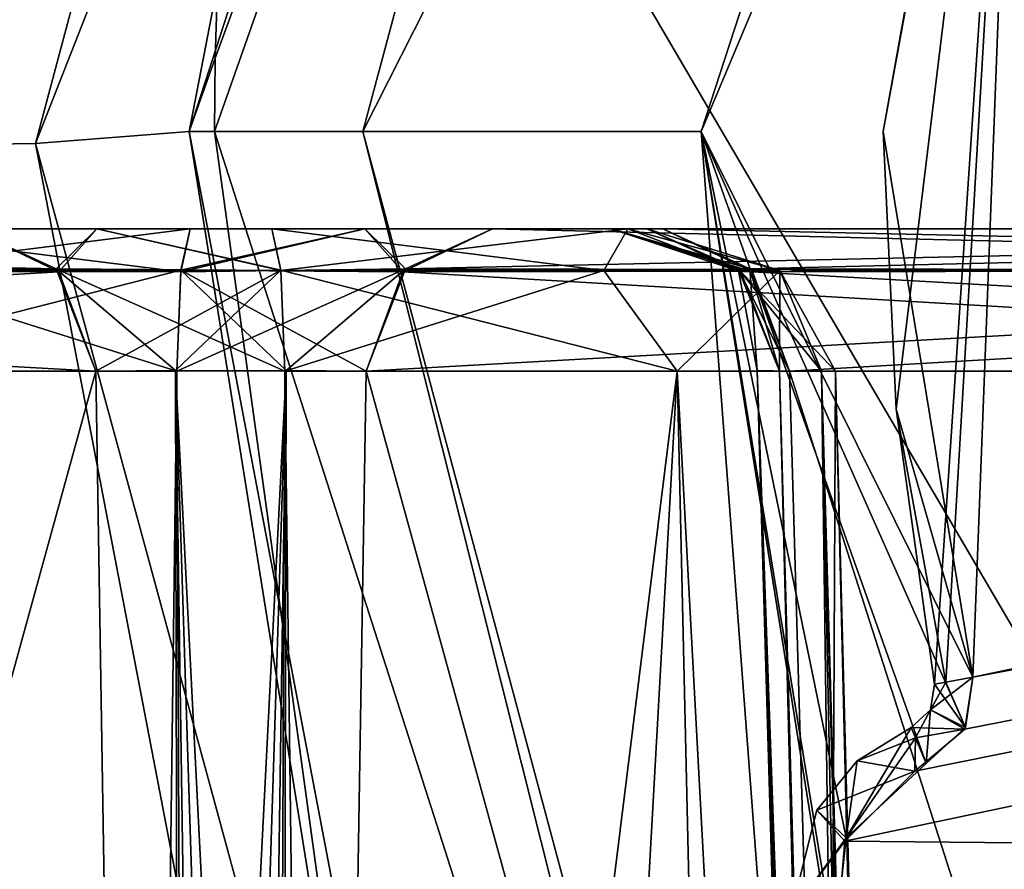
# Model space of a CAD drawing. Header units: inches. Extents: x -10 to 10, y -2.3 to 4.3.
# Tile 468 of 656: x -3.543 to -3.341, y 0.718 to 0.893. Entities that reach past the tile are written whole.
import ezdxf

# ---------------------------------------------------------------- set-up
doc = ezdxf.new("R2010")
doc.units = ezdxf.units.IN
doc.header["$LTSCALE"] = 65.185185
doc.header["$MEASUREMENT"] = 0
for name, color, linetype in [('4454', 7, 'CONTINUOUS'), ('6358', 7, 'CONTINUOUS'), ('6456', 7, 'CONTINUOUS'), ('6457', 7, 'CONTINUOUS'), ('6458', 7, 'CONTINUOUS'), ('6459', 7, 'CONTINUOUS'), ('6460', 7, 'CONTINUOUS'), ('6461', 7, 'CONTINUOUS'), ('6462', 7, 'CONTINUOUS'), ('6469', 7, 'CONTINUOUS'), ('6470', 7, 'CONTINUOUS'), ('6471', 7, 'CONTINUOUS'), ('6501', 7, 'CONTINUOUS'), ('6502', 7, 'CONTINUOUS'), ('6503', 7, 'CONTINUOUS'), ('6504', 7, 'CONTINUOUS'), ('6505', 7, 'CONTINUOUS'), ('6506', 7, 'CONTINUOUS'), ('6535', 7, 'CONTINUOUS'), ('8935', 7, 'CONTINUOUS'), ('8936', 7, 'CONTINUOUS'), ('8937', 7, 'CONTINUOUS'), ('8938', 7, 'CONTINUOUS'), ('8939', 7, 'CONTINUOUS'), ('8940', 7, 'CONTINUOUS'), ('8941', 7, 'CONTINUOUS'), ('8942', 7, 'CONTINUOUS'), ('8943', 7, 'CONTINUOUS'), ('8944', 7, 'CONTINUOUS'), ('8970', 7, 'CONTINUOUS'), ('8975', 7, 'CONTINUOUS'), ('8976', 7, 'CONTINUOUS'), ('8977', 7, 'CONTINUOUS'), ('8978', 7, 'CONTINUOUS'), ('8979', 7, 'CONTINUOUS'), ('8980', 7, 'CONTINUOUS'), ('8985', 7, 'CONTINUOUS'), ('8986', 7, 'CONTINUOUS'), ('8987', 7, 'CONTINUOUS'), ('8988', 7, 'CONTINUOUS'), ('8989', 7, 'CONTINUOUS'), ('8990', 7, 'CONTINUOUS'), ('9000', 7, 'CONTINUOUS'), ('9001', 7, 'CONTINUOUS'), ('9022', 7, 'CONTINUOUS'), ('9023', 7, 'CONTINUOUS'), ('9024', 7, 'CONTINUOUS'), ('9025', 7, 'CONTINUOUS'), ('9026', 7, 'CONTINUOUS'), ('9027', 7, 'CONTINUOUS'), ('9028', 7, 'CONTINUOUS'), ('9029', 7, 'CONTINUOUS')]:
    doc.layers.add(name, color=color, linetype=linetype)

msp = doc.modelspace()

# ---------------------------------------------------------------- linework, layer by layer
at = {"layer": '4454', "linetype": 'CONTINUOUS'}
for points in [[(-2.57501, 2.57785, 5.501), (-2.67768, -0.36166, 5.39835), (-4.39938, 2.57785, 5.501), (-2.57501, 2.57785, 5.501)], [(-4.39938, 2.57785, 5.501), (-2.67768, -0.36166, 5.39835), (-3.40719, 0.17231, 5.417), (-4.39938, 2.57785, 5.501)], [(-3.61543, 0.25651, 5.41994), (-4.39938, 2.57785, 5.501), (-3.40719, 0.17231, 5.417), (-3.61543, 0.25651, 5.41994)]]:
    msp.add_3dface(points, dxfattribs=at)
at = {"layer": '6358', "linetype": 'CONTINUOUS'}
for points in [[(-4.39938, 2.57785, 9.549), (-4.50204, -0.36218, 9.65166), (-3.446, 1.37006, 9.59117), (-4.39938, 2.57785, 9.549)], [(-3.446, 1.37006, 9.59117), (-4.50204, -0.36218, 9.65166), (-3.60838, 0.86651, 9.60876), (-3.446, 1.37006, 9.59117)], [(-3.60838, 0.86651, 9.60876), (-3.66057, 0.2786, 9.62929), (-3.44313, 0.36114, 9.62641), (-3.60838, 0.86651, 9.60876)]]:
    msp.add_3dface(points, dxfattribs=at)
at = {"layer": '6456', "linetype": 'CONTINUOUS'}
for points in [[(-3.43302, 0.47354, 9.65058), (-3.50855, 0.87, 9.70521), (-3.54013, 0.86754, 9.63575), (-3.43302, 0.47354, 9.65058)], [(-3.50855, 0.87, 9.70521), (-3.43302, 0.47354, 9.65058), (-3.47096, 0.63522, 9.71448), (-3.50855, 0.87, 9.70521)], [(-3.60838, 0.86651, 9.60876), (-3.44313, 0.36114, 9.62641), (-3.54013, 0.86754, 9.63575), (-3.60838, 0.86651, 9.60876)], [(-3.54013, 0.86754, 9.63575), (-3.44313, 0.36114, 9.62641), (-3.43302, 0.47354, 9.65058), (-3.54013, 0.86754, 9.63575)]]:
    msp.add_3dface(points, dxfattribs=at)
at = {"layer": '6457', "linetype": 'CONTINUOUS'}
for points in [[(-3.446, 1.37006, 9.59117), (-3.60838, 0.86651, 9.60876), (-3.43476, 1.26294, 9.62184), (-3.446, 1.37006, 9.59117)], [(-3.54013, 0.86754, 9.63575), (-3.50855, 0.87, 9.70521), (-3.36397, 1.31651, 9.68756), (-3.54013, 0.86754, 9.63575)], [(-3.43476, 1.26294, 9.62184), (-3.54013, 0.86754, 9.63575), (-3.36397, 1.31651, 9.68756), (-3.43476, 1.26294, 9.62184)], [(-3.60838, 0.86651, 9.60876), (-3.54013, 0.86754, 9.63575), (-3.43476, 1.26294, 9.62184), (-3.60838, 0.86651, 9.60876)]]:
    msp.add_3dface(points, dxfattribs=at)
at = {"layer": '6458', "linetype": 'CONTINUOUS'}
for points in [[(-3.36397, 1.31651, 9.68756), (-3.50855, 0.87, 9.70521), (-3.50277, 0.90019, 9.85349), (-3.36397, 1.31651, 9.68756)], [(-3.50277, 0.90019, 9.85349), (-3.50855, 0.87, 9.70521), (-3.50322, 0.8851, 9.85349), (-3.50277, 0.90019, 9.85349)], [(-3.50322, 0.8851, 9.85349), (-3.50855, 0.87, 9.70521), (-3.50337, 0.87, 9.85349), (-3.50322, 0.8851, 9.85349)]]:
    msp.add_3dface(points, dxfattribs=at)
at = {"layer": '6459', "linetype": 'CONTINUOUS'}
for points in [[(-3.4729, 0.87, 9.92193), (-3.40343, 0.87, 9.95), (-3.27821, 1.25454, 9.95), (-3.4729, 0.87, 9.92193)], [(-3.37605, 1.23145, 9.92193), (-3.4729, 0.87, 9.92193), (-3.27821, 1.25454, 9.95), (-3.37605, 1.23145, 9.92193)], [(-3.50322, 0.8851, 9.85349), (-3.50337, 0.87, 9.85349), (-3.37605, 1.23145, 9.92193), (-3.50322, 0.8851, 9.85349)], [(-3.50337, 0.87, 9.85349), (-3.4729, 0.87, 9.92193), (-3.37605, 1.23145, 9.92193), (-3.50337, 0.87, 9.85349)], [(-3.50277, 0.90019, 9.85349), (-3.50322, 0.8851, 9.85349), (-3.37605, 1.23145, 9.92193), (-3.50277, 0.90019, 9.85349)]]:
    msp.add_3dface(points, dxfattribs=at)
at = {"layer": '6460', "linetype": 'CONTINUOUS'}
for points in [[(-3.27821, 1.25454, 9.95), (-3.40343, 0.87, 9.95), (-3.33728, 1.02736, 9.95), (-3.27821, 1.25454, 9.95)], [(-3.33728, 1.02736, 9.95), (-3.40343, 0.87, 9.95), (-3.34758, 0.75792, 9.95), (-3.33728, 1.02736, 9.95)], [(-3.40343, 0.87, 9.95), (-3.37102, 0.66693, 9.95), (-3.37598, 0.70272, 9.95), (-3.40343, 0.87, 9.95)], [(-3.34758, 0.75792, 9.95), (-3.40343, 0.87, 9.95), (-3.34911, 0.74757, 9.95), (-3.34758, 0.75792, 9.95)], [(-3.34911, 0.74757, 9.95), (-3.40343, 0.87, 9.95), (-3.35721, 0.74017, 9.95), (-3.34911, 0.74757, 9.95)], [(-3.35721, 0.74017, 9.95), (-3.40343, 0.87, 9.95), (-3.37363, 0.72486, 9.95), (-3.35721, 0.74017, 9.95)], [(-3.37363, 0.72486, 9.95), (-3.40343, 0.87, 9.95), (-3.37598, 0.70272, 9.95), (-3.37363, 0.72486, 9.95)]]:
    msp.add_3dface(points, dxfattribs=at)
at = {"layer": '6461', "linetype": 'CONTINUOUS'}
for points in [[(-3.4729, 0.87, 9.92193), (-3.50337, 0.87, 9.85349), (-3.36302, 0.43208, 9.85349), (-3.4729, 0.87, 9.92193)], [(-3.40343, 0.87, 9.95), (-3.4729, 0.87, 9.92193), (-3.37605, 0.50855, 9.92193), (-3.40343, 0.87, 9.95)], [(-3.37605, 0.50855, 9.92193), (-3.4729, 0.87, 9.92193), (-3.36302, 0.43208, 9.85349), (-3.37605, 0.50855, 9.92193)], [(-3.37102, 0.66693, 9.95), (-3.40343, 0.87, 9.95), (-3.37605, 0.50855, 9.92193), (-3.37102, 0.66693, 9.95)]]:
    msp.add_3dface(points, dxfattribs=at)
at = {"layer": '6462', "linetype": 'CONTINUOUS'}
for points in [[(-3.50855, 0.87, 9.70521), (-3.47096, 0.63522, 9.71448), (-3.50337, 0.87, 9.85349), (-3.50855, 0.87, 9.70521)], [(-3.50337, 0.87, 9.85349), (-3.47096, 0.63522, 9.71448), (-3.36302, 0.43208, 9.85349), (-3.50337, 0.87, 9.85349)]]:
    msp.add_3dface(points, dxfattribs=at)
at = {"layer": '6469', "linetype": 'CONTINUOUS'}
for points in [[(-3.35936, 0.7454, 9.95234), (-3.37363, 0.72486, 9.95), (-3.36026, 0.74757, 9.958), (-3.35936, 0.7454, 9.95234)], [(-3.36026, 0.74757, 9.958), (-3.37363, 0.72486, 9.95), (-3.37137, 0.74068, 9.958), (-3.36026, 0.74757, 9.958)], [(-3.35721, 0.74017, 9.95), (-3.37363, 0.72486, 9.95), (-3.35936, 0.7454, 9.95234), (-3.35721, 0.74017, 9.95)], [(-3.37137, 0.74068, 9.958), (-3.37363, 0.72486, 9.95), (-3.37967, 0.73058, 9.958), (-3.37137, 0.74068, 9.958)], [(-3.37967, 0.73058, 9.958), (-3.37363, 0.72486, 9.95), (-3.38501, 0.70924, 9.958), (-3.37967, 0.73058, 9.958)], [(-3.37363, 0.72486, 9.95), (-3.37598, 0.70272, 9.95), (-3.38501, 0.70924, 9.958), (-3.37363, 0.72486, 9.95)]]:
    msp.add_3dface(points, dxfattribs=at)
at = {"layer": '6470', "linetype": 'CONTINUOUS'}
for points in [[(-3.35544, 0.75644, 9.958), (-3.34911, 0.74757, 9.95), (-3.35627, 0.75115, 9.958), (-3.35544, 0.75644, 9.958)], [(-3.35314, 0.75687, 9.95234), (-3.34911, 0.74757, 9.95), (-3.35544, 0.75644, 9.958), (-3.35314, 0.75687, 9.95234)], [(-3.34758, 0.75792, 9.95), (-3.34911, 0.74757, 9.95), (-3.35314, 0.75687, 9.95234), (-3.34758, 0.75792, 9.95)], [(-3.35936, 0.7454, 9.95234), (-3.36026, 0.74757, 9.958), (-3.35627, 0.75115, 9.958), (-3.35936, 0.7454, 9.95234)], [(-3.35721, 0.74017, 9.95), (-3.35936, 0.7454, 9.95234), (-3.35627, 0.75115, 9.958), (-3.35721, 0.74017, 9.95)], [(-3.34911, 0.74757, 9.95), (-3.35721, 0.74017, 9.95), (-3.35627, 0.75115, 9.958), (-3.34911, 0.74757, 9.95)]]:
    msp.add_3dface(points, dxfattribs=at)
at = {"layer": '6471', "linetype": 'CONTINUOUS'}
for points in [[(-3.3277, 1.08383, 9.958), (-3.33728, 1.02736, 9.95), (-3.366, 0.87, 9.958), (-3.3277, 1.08383, 9.958)], [(-3.33728, 1.02736, 9.95), (-3.34758, 0.75792, 9.95), (-3.366, 0.87, 9.958), (-3.33728, 1.02736, 9.95)], [(-3.366, 0.87, 9.958), (-3.34758, 0.75792, 9.95), (-3.36335, 0.81298, 9.958), (-3.366, 0.87, 9.958)], [(-3.34758, 0.75792, 9.95), (-3.35314, 0.75687, 9.95234), (-3.36335, 0.81298, 9.958), (-3.34758, 0.75792, 9.95)], [(-3.35314, 0.75687, 9.95234), (-3.35544, 0.75644, 9.958), (-3.36335, 0.81298, 9.958), (-3.35314, 0.75687, 9.95234)]]:
    msp.add_3dface(points, dxfattribs=at)
at = {"layer": '6501', "linetype": 'CONTINUOUS'}
for points in [[(-3.36026, 0.74757, 10.127), (-3.37137, 0.74068, 10.127), (-3.35936, 0.7454, 10.13266), (-3.36026, 0.74757, 10.127)], [(-3.35936, 0.7454, 10.13266), (-3.37137, 0.74068, 10.127), (-3.35952, 0.73854, 10.135), (-3.35936, 0.7454, 10.13266)], [(-3.37137, 0.74068, 10.127), (-3.37967, 0.73058, 10.127), (-3.35952, 0.73854, 10.135), (-3.37137, 0.74068, 10.127)], [(-3.35952, 0.73854, 10.135), (-3.37967, 0.73058, 10.127), (-3.3739, 0.72416, 10.135), (-3.35952, 0.73854, 10.135)], [(-3.37967, 0.73058, 10.127), (-3.38501, 0.70924, 10.127), (-3.3739, 0.72416, 10.135), (-3.37967, 0.73058, 10.127)], [(-3.3739, 0.72416, 10.135), (-3.38501, 0.70924, 10.127), (-3.37576, 0.70188, 10.135), (-3.3739, 0.72416, 10.135)]]:
    msp.add_3dface(points, dxfattribs=at)
at = {"layer": '6502', "linetype": 'CONTINUOUS'}
for points in [[(-3.36026, 0.74757, 9.958), (-3.37137, 0.74068, 9.958), (-3.36026, 0.74757, 10.127), (-3.36026, 0.74757, 9.958)], [(-3.37137, 0.74068, 9.958), (-3.37137, 0.74068, 10.127), (-3.36026, 0.74757, 10.127), (-3.37137, 0.74068, 9.958)], [(-3.37137, 0.74068, 9.958), (-3.37967, 0.73058, 9.958), (-3.37137, 0.74068, 10.127), (-3.37137, 0.74068, 9.958)], [(-3.37967, 0.73058, 9.958), (-3.37967, 0.73058, 10.127), (-3.37137, 0.74068, 10.127), (-3.37967, 0.73058, 9.958)], [(-3.37967, 0.73058, 9.958), (-3.38501, 0.70924, 9.958), (-3.37967, 0.73058, 10.127), (-3.37967, 0.73058, 9.958)], [(-3.38501, 0.70924, 9.958), (-3.38501, 0.70924, 10.127), (-3.37967, 0.73058, 10.127), (-3.38501, 0.70924, 9.958)]]:
    msp.add_3dface(points, dxfattribs=at)
at = {"layer": '6503', "linetype": 'CONTINUOUS'}
for points in [[(-3.35544, 0.75644, 9.958), (-3.35627, 0.75115, 9.958), (-3.35544, 0.75644, 10.127), (-3.35544, 0.75644, 9.958)], [(-3.35544, 0.75644, 10.127), (-3.35627, 0.75115, 9.958), (-3.35627, 0.75115, 10.127), (-3.35544, 0.75644, 10.127)], [(-3.35627, 0.75115, 9.958), (-3.36026, 0.74757, 9.958), (-3.35627, 0.75115, 10.127), (-3.35627, 0.75115, 9.958)], [(-3.36026, 0.74757, 9.958), (-3.36026, 0.74757, 10.127), (-3.35627, 0.75115, 10.127), (-3.36026, 0.74757, 9.958)]]:
    msp.add_3dface(points, dxfattribs=at)
at = {"layer": '6504', "linetype": 'CONTINUOUS'}
for points in [[(-3.35314, 0.75687, 10.13266), (-3.35627, 0.75115, 10.127), (-3.34758, 0.75792, 10.135), (-3.35314, 0.75687, 10.13266)], [(-3.34758, 0.75792, 10.135), (-3.35627, 0.75115, 10.127), (-3.34922, 0.7472, 10.135), (-3.34758, 0.75792, 10.135)], [(-3.35544, 0.75644, 10.127), (-3.35627, 0.75115, 10.127), (-3.35314, 0.75687, 10.13266), (-3.35544, 0.75644, 10.127)], [(-3.35627, 0.75115, 10.127), (-3.36026, 0.74757, 10.127), (-3.34922, 0.7472, 10.135), (-3.35627, 0.75115, 10.127)], [(-3.36026, 0.74757, 10.127), (-3.35936, 0.7454, 10.13266), (-3.34922, 0.7472, 10.135), (-3.36026, 0.74757, 10.127)], [(-3.35936, 0.7454, 10.13266), (-3.35952, 0.73854, 10.135), (-3.34922, 0.7472, 10.135), (-3.35936, 0.7454, 10.13266)]]:
    msp.add_3dface(points, dxfattribs=at)
at = {"layer": '6505', "linetype": 'CONTINUOUS'}
for points in [[(-3.3277, 1.08383, 10.127), (-3.366, 0.87, 10.127), (-3.33728, 1.02736, 10.135), (-3.3277, 1.08383, 10.127)], [(-3.366, 0.87, 10.127), (-3.36335, 0.81298, 10.127), (-3.33728, 1.02736, 10.135), (-3.366, 0.87, 10.127)], [(-3.36335, 0.81298, 10.127), (-3.35544, 0.75644, 10.127), (-3.33728, 1.02736, 10.135), (-3.36335, 0.81298, 10.127)], [(-3.35544, 0.75644, 10.127), (-3.35314, 0.75687, 10.13266), (-3.33728, 1.02736, 10.135), (-3.35544, 0.75644, 10.127)], [(-3.35314, 0.75687, 10.13266), (-3.34758, 0.75792, 10.135), (-3.33728, 1.02736, 10.135), (-3.35314, 0.75687, 10.13266)]]:
    msp.add_3dface(points, dxfattribs=at)
at = {"layer": '6506', "linetype": 'CONTINUOUS'}
for points in [[(-3.3277, 1.08383, 9.958), (-3.366, 0.87, 9.958), (-3.3277, 1.08383, 10.127), (-3.3277, 1.08383, 9.958)], [(-3.366, 0.87, 9.958), (-3.366, 0.87, 10.127), (-3.3277, 1.08383, 10.127), (-3.366, 0.87, 9.958)], [(-3.366, 0.87, 9.958), (-3.36335, 0.81298, 9.958), (-3.366, 0.87, 10.127), (-3.366, 0.87, 9.958)], [(-3.36335, 0.81298, 9.958), (-3.36335, 0.81298, 10.127), (-3.366, 0.87, 10.127), (-3.36335, 0.81298, 9.958)], [(-3.36335, 0.81298, 9.958), (-3.35544, 0.75644, 9.958), (-3.36335, 0.81298, 10.127), (-3.36335, 0.81298, 9.958)], [(-3.35544, 0.75644, 9.958), (-3.35544, 0.75644, 10.127), (-3.36335, 0.81298, 10.127), (-3.35544, 0.75644, 9.958)]]:
    msp.add_3dface(points, dxfattribs=at)
at = {"layer": '6535', "linetype": 'CONTINUOUS'}
for points in [[(-3.33728, 1.02736, 10.135), (-3.34758, 0.75792, 10.135), (-2.1261, 1.01584, 10.135), (-3.33728, 1.02736, 10.135)], [(-3.34758, 0.75792, 10.135), (-2.14048, 1.00146, 10.135), (-2.1261, 1.01584, 10.135), (-3.34758, 0.75792, 10.135)], [(-2.14048, 1.00146, 10.135), (-3.34758, 0.75792, 10.135), (-2.15078, 0.9928, 10.135), (-2.14048, 1.00146, 10.135)], [(-3.34758, 0.75792, 10.135), (-2.15242, 0.98208, 10.135), (-2.15078, 0.9928, 10.135), (-3.34758, 0.75792, 10.135)], [(-3.35952, 0.73854, 10.135), (-3.3739, 0.72416, 10.135), (-2.15242, 0.98208, 10.135), (-3.35952, 0.73854, 10.135)], [(-2.15242, 0.98208, 10.135), (-3.3739, 0.72416, 10.135), (-2.16272, 0.71264, 10.135), (-2.15242, 0.98208, 10.135)], [(-3.34922, 0.7472, 10.135), (-3.35952, 0.73854, 10.135), (-2.15242, 0.98208, 10.135), (-3.34922, 0.7472, 10.135)], [(-3.34758, 0.75792, 10.135), (-3.34922, 0.7472, 10.135), (-2.15242, 0.98208, 10.135), (-3.34758, 0.75792, 10.135)], [(-3.3739, 0.72416, 10.135), (-3.37576, 0.70188, 10.135), (-2.16272, 0.71264, 10.135), (-3.3739, 0.72416, 10.135)]]:
    msp.add_3dface(points, dxfattribs=at)
at = {"layer": '8935', "linetype": 'CONTINUOUS'}
for points in [[(-3.39339, 0.8418, 1.69799), (-3.05374, 0.85, 1.06846), (-3.41124, 0.85, 1.68768), (-3.39339, 0.8418, 1.69799)], [(-3.03533, 0.84118, 1.07909), (-3.05374, 0.85, 1.06846), (-3.39339, 0.8418, 1.69799), (-3.03533, 0.84118, 1.07909)], [(-3.38527, 0.82079, 1.70268), (-3.03533, 0.84118, 1.07909), (-3.39339, 0.8418, 1.69799), (-3.38527, 0.82079, 1.70268)], [(-3.02776, 0.82079, 1.08346), (-3.03533, 0.84118, 1.07909), (-3.38527, 0.82079, 1.70268), (-3.02776, 0.82079, 1.08346)]]:
    msp.add_3dface(points, dxfattribs=at)
at = {"layer": '8936', "linetype": 'CONTINUOUS'}
for points in [[(-3.35102, -0.355, 1.70493), (-3.02776, 0.82079, 1.08346), (-3.38527, 0.82079, 1.70268), (-3.35102, -0.355, 1.70493)], [(-3.35102, -0.355, 1.70493), (-3.00869, -0.355, 1.112), (-3.02776, 0.82079, 1.08346), (-3.35102, -0.355, 1.70493)]]:
    msp.add_3dface(points, dxfattribs=at)
at = {"layer": '8937', "linetype": 'CONTINUOUS'}
for points in [[(-3.35753, -0.35522, 1.72569), (-3.35102, -0.355, 1.70493), (-3.39192, 0.82088, 1.72544), (-3.35753, -0.35522, 1.72569)], [(-3.35102, -0.355, 1.70493), (-3.38527, 0.82079, 1.70268), (-3.39192, 0.82088, 1.72544), (-3.35102, -0.355, 1.70493)], [(-3.38732, 0.82079, 1.7487), (-3.35753, -0.35522, 1.72569), (-3.39192, 0.82088, 1.72544), (-3.38732, 0.82079, 1.7487)], [(-3.35753, -0.35522, 1.72569), (-3.38732, 0.82079, 1.7487), (-3.37085, 0.2322, 1.74793), (-3.35753, -0.35522, 1.72569)]]:
    msp.add_3dface(points, dxfattribs=at)
at = {"layer": '8938', "linetype": 'CONTINUOUS'}
for points in [[(-3.39339, 0.8418, 1.69799), (-3.41124, 0.85, 1.68768), (-3.42186, 0.85, 1.7241), (-3.39339, 0.8418, 1.69799)], [(-3.39525, 0.84118, 1.75238), (-3.39339, 0.8418, 1.69799), (-3.42186, 0.85, 1.7241), (-3.39525, 0.84118, 1.75238)], [(-3.41453, 0.85, 1.76132), (-3.39525, 0.84118, 1.75238), (-3.42186, 0.85, 1.7241), (-3.41453, 0.85, 1.76132)], [(-3.38732, 0.82079, 1.7487), (-3.39339, 0.8418, 1.69799), (-3.39525, 0.84118, 1.75238), (-3.38732, 0.82079, 1.7487)], [(-3.38527, 0.82079, 1.70268), (-3.39339, 0.8418, 1.69799), (-3.39192, 0.82088, 1.72544), (-3.38527, 0.82079, 1.70268)], [(-3.39339, 0.8418, 1.69799), (-3.38732, 0.82079, 1.7487), (-3.39192, 0.82088, 1.72544), (-3.39339, 0.8418, 1.69799)]]:
    msp.add_3dface(points, dxfattribs=at)
at = {"layer": '8939', "linetype": 'CONTINUOUS'}
for points in [[(-3.49161, 0.85, 1.89482), (-3.42339, 0.84149, 1.88695), (-3.41844, 0.85, 1.84807), (-3.49161, 0.85, 1.89482)], [(-3.42339, 0.84149, 1.88695), (-3.49161, 0.85, 1.89482), (-3.48974, 0.8415, 1.91566), (-3.42339, 0.84149, 1.88695)], [(-3.42339, 0.84149, 1.88695), (-3.38724, 0.84149, 1.82433), (-3.41844, 0.85, 1.84807), (-3.42339, 0.84149, 1.88695)], [(-3.39525, 0.84118, 1.75238), (-3.41453, 0.85, 1.76132), (-3.41844, 0.85, 1.84807), (-3.39525, 0.84118, 1.75238)], [(-3.38724, 0.84149, 1.82433), (-3.39525, 0.84118, 1.75238), (-3.41844, 0.85, 1.84807), (-3.38724, 0.84149, 1.82433)], [(-3.48893, 0.82079, 1.92469), (-3.40834, 0.82079, 1.8848), (-3.48974, 0.8415, 1.91566), (-3.48893, 0.82079, 1.92469)], [(-3.48974, 0.8415, 1.91566), (-3.40834, 0.82079, 1.8848), (-3.42339, 0.84149, 1.88695), (-3.48974, 0.8415, 1.91566)], [(-3.42339, 0.84149, 1.88695), (-3.40834, 0.82079, 1.8848), (-3.38724, 0.84149, 1.82433), (-3.42339, 0.84149, 1.88695)], [(-3.40834, 0.82079, 1.8848), (-3.37579, 0.82079, 1.80097), (-3.38724, 0.84149, 1.82433), (-3.40834, 0.82079, 1.8848)], [(-3.38732, 0.82079, 1.7487), (-3.39525, 0.84118, 1.75238), (-3.38724, 0.84149, 1.82433), (-3.38732, 0.82079, 1.7487)], [(-3.37871, 0.82079, 1.77421), (-3.38732, 0.82079, 1.7487), (-3.38724, 0.84149, 1.82433), (-3.37871, 0.82079, 1.77421)], [(-3.37579, 0.82079, 1.80097), (-3.37871, 0.82079, 1.77421), (-3.38724, 0.84149, 1.82433), (-3.37579, 0.82079, 1.80097)]]:
    msp.add_3dface(points, dxfattribs=at)
at = {"layer": '8940', "linetype": 'CONTINUOUS'}
for points in [[(-3.40834, 0.82079, 1.8848), (-3.48893, 0.82079, 1.92469), (-3.48136, 0.2322, 1.93935), (-3.40834, 0.82079, 1.8848)], [(-3.47384, -0.355, 1.95375), (-3.40834, 0.82079, 1.8848), (-3.48136, 0.2322, 1.93935), (-3.47384, -0.355, 1.95375)], [(-3.47384, -0.355, 1.95375), (-3.38149, -0.355, 1.90088), (-3.40834, 0.82079, 1.8848), (-3.47384, -0.355, 1.95375)], [(-3.38149, -0.355, 1.90088), (-3.345, -0.355, 1.80097), (-3.40834, 0.82079, 1.8848), (-3.38149, -0.355, 1.90088)], [(-3.345, -0.355, 1.80097), (-3.37579, 0.82079, 1.80097), (-3.40834, 0.82079, 1.8848), (-3.345, -0.355, 1.80097)], [(-3.37085, 0.2322, 1.74793), (-3.38732, 0.82079, 1.7487), (-3.37871, 0.82079, 1.77421), (-3.37085, 0.2322, 1.74793)], [(-3.34742, -0.355, 1.77369), (-3.35461, -0.355, 1.74724), (-3.37871, 0.82079, 1.77421), (-3.34742, -0.355, 1.77369)], [(-3.35461, -0.355, 1.74724), (-3.37085, 0.2322, 1.74793), (-3.37871, 0.82079, 1.77421), (-3.35461, -0.355, 1.74724)], [(-3.34742, -0.355, 1.77369), (-3.37871, 0.82079, 1.77421), (-3.37579, 0.82079, 1.80097), (-3.34742, -0.355, 1.77369)], [(-3.345, -0.355, 1.80097), (-3.34742, -0.355, 1.77369), (-3.37579, 0.82079, 1.80097), (-3.345, -0.355, 1.80097)]]:
    msp.add_3dface(points, dxfattribs=at)
at = {"layer": '8941', "linetype": 'CONTINUOUS'}
for points in [[(-3.52776, 0.82079, 1.94948), (-3.50869, -0.355, 1.97802), (-3.51138, 0.82088, 1.93234), (-3.52776, 0.82079, 1.94948)], [(-3.49397, -0.35518, 1.96201), (-3.47384, -0.355, 1.95375), (-3.51138, 0.82088, 1.93234), (-3.49397, -0.35518, 1.96201)], [(-3.47384, -0.355, 1.95375), (-3.48136, 0.2322, 1.93935), (-3.51138, 0.82088, 1.93234), (-3.47384, -0.355, 1.95375)], [(-3.50869, -0.355, 1.97802), (-3.49397, -0.35518, 1.96201), (-3.51138, 0.82088, 1.93234), (-3.50869, -0.355, 1.97802)], [(-3.48136, 0.2322, 1.93935), (-3.48893, 0.82079, 1.92469), (-3.51138, 0.82088, 1.93234), (-3.48136, 0.2322, 1.93935)]]:
    msp.add_3dface(points, dxfattribs=at)
at = {"layer": '8942', "linetype": 'CONTINUOUS'}
for points in [[(-3.55374, 0.85, 1.93449), (-3.53533, 0.84118, 1.94511), (-3.5275, 0.85, 1.90708), (-3.55374, 0.85, 1.93449)], [(-3.53533, 0.84118, 1.94511), (-3.48974, 0.8415, 1.91566), (-3.5275, 0.85, 1.90708), (-3.53533, 0.84118, 1.94511)], [(-3.48974, 0.8415, 1.91566), (-3.49161, 0.85, 1.89482), (-3.5275, 0.85, 1.90708), (-3.48974, 0.8415, 1.91566)], [(-3.52776, 0.82079, 1.94948), (-3.48974, 0.8415, 1.91566), (-3.53533, 0.84118, 1.94511), (-3.52776, 0.82079, 1.94948)], [(-3.48974, 0.8415, 1.91566), (-3.52776, 0.82079, 1.94948), (-3.51138, 0.82088, 1.93234), (-3.48974, 0.8415, 1.91566)], [(-3.48893, 0.82079, 1.92469), (-3.48974, 0.8415, 1.91566), (-3.51138, 0.82088, 1.93234), (-3.48893, 0.82079, 1.92469)]]:
    msp.add_3dface(points, dxfattribs=at)
at = {"layer": '8943', "linetype": 'CONTINUOUS'}
for points in [[(-3.53533, 0.84118, 1.94511), (-3.55374, 0.85, 1.93449), (-3.89339, 0.8418, 2.56401), (-3.53533, 0.84118, 1.94511)], [(-3.88527, 0.82079, 2.5687), (-3.53533, 0.84118, 1.94511), (-3.89339, 0.8418, 2.56401), (-3.88527, 0.82079, 2.5687)], [(-3.52776, 0.82079, 1.94948), (-3.53533, 0.84118, 1.94511), (-3.88527, 0.82079, 2.5687), (-3.52776, 0.82079, 1.94948)]]:
    msp.add_3dface(points, dxfattribs=at)
at = {"layer": '8944', "linetype": 'CONTINUOUS'}
for points in [[(-3.85102, -0.355, 2.57095), (-3.52776, 0.82079, 1.94948), (-3.88527, 0.82079, 2.5687), (-3.85102, -0.355, 2.57095)], [(-3.85102, -0.355, 2.57095), (-3.50869, -0.355, 1.97802), (-3.52776, 0.82079, 1.94948), (-3.85102, -0.355, 2.57095)]]:
    msp.add_3dface(points, dxfattribs=at)
at = {"layer": '8970', "linetype": 'CONTINUOUS'}
for points in [[(-3.5275, 0.85, 1.90708), (-3.49161, 0.85, 1.89482), (-3.58876, 0.85, 1.91427), (-3.5275, 0.85, 1.90708)], [(-3.58876, 0.85, 1.91427), (-3.49161, 0.85, 1.89482), (-3.57814, 0.85, 1.87785), (-3.58876, 0.85, 1.91427)], [(-3.55374, 0.85, 1.93449), (-3.5275, 0.85, 1.90708), (-3.58876, 0.85, 1.91427), (-3.55374, 0.85, 1.93449)], [(-3.58876, 0.85, -1.91232), (-3.57814, 0.85, -1.8759), (-3.52751, 0.85, -1.90514), (-3.58876, 0.85, -1.91232)], [(-3.55374, 0.85, -1.93254), (-3.58876, 0.85, -1.91232), (-3.52751, 0.85, -1.90514), (-3.55374, 0.85, -1.93254)], [(-3.41844, 0.85, 1.84807), (-3.41453, 0.85, 1.76132), (-3.58547, 0.85, 1.84063), (-3.41844, 0.85, 1.84807)], [(-3.58547, 0.85, 1.84063), (-3.41453, 0.85, 1.76132), (-3.58156, 0.85, 1.75388), (-3.58547, 0.85, 1.84063)], [(-3.57814, 0.85, 1.87785), (-3.41844, 0.85, 1.84807), (-3.58547, 0.85, 1.84063), (-3.57814, 0.85, 1.87785)], [(-3.58547, 0.85, -1.83868), (-3.58156, 0.85, -1.75194), (-3.41453, 0.85, -1.75937), (-3.58547, 0.85, -1.83868)], [(-3.57814, 0.85, -1.8759), (-3.58547, 0.85, -1.83868), (-3.41844, 0.85, -1.84611), (-3.57814, 0.85, -1.8759)], [(-3.41844, 0.85, -1.84611), (-3.58547, 0.85, -1.83868), (-3.41453, 0.85, -1.75937), (-3.41844, 0.85, -1.84611)], [(-3.41453, 0.85, 1.76132), (-3.42186, 0.85, 1.7241), (-3.58156, 0.85, 1.75388), (-3.41453, 0.85, 1.76132)], [(-3.58156, 0.85, 1.75388), (-3.42186, 0.85, 1.7241), (-3.50839, 0.85, 1.70713), (-3.58156, 0.85, 1.75388)], [(-3.58156, 0.85, -1.75194), (-3.50839, 0.85, -1.70518), (-3.42186, 0.85, -1.72216), (-3.58156, 0.85, -1.75194)], [(-3.41453, 0.85, -1.75937), (-3.58156, 0.85, -1.75194), (-3.42186, 0.85, -1.72216), (-3.41453, 0.85, -1.75937)], [(-3.49161, 0.85, 1.89482), (-3.41844, 0.85, 1.84807), (-3.57814, 0.85, 1.87785), (-3.49161, 0.85, 1.89482)], [(-3.52751, 0.85, -1.90514), (-3.57814, 0.85, -1.8759), (-3.49161, 0.85, -1.89287), (-3.52751, 0.85, -1.90514)], [(-3.49161, 0.85, -1.89287), (-3.57814, 0.85, -1.8759), (-3.41844, 0.85, -1.84611), (-3.49161, 0.85, -1.89287)], [(-3.42186, 0.85, 1.7241), (-3.41124, 0.85, 1.68768), (-3.50839, 0.85, 1.70713), (-3.42186, 0.85, 1.7241)], [(-3.50839, 0.85, 1.70713), (-3.41124, 0.85, 1.68768), (-3.4725, 0.85, 1.69486), (-3.50839, 0.85, 1.70713)], [(-3.50839, 0.85, -1.70518), (-3.47249, 0.85, -1.69291), (-3.42186, 0.85, -1.72216), (-3.50839, 0.85, -1.70518)], [(-3.4725, 0.85, 1.69486), (-3.41124, 0.85, 1.68768), (-3.44626, 0.85, 1.66746), (-3.4725, 0.85, 1.69486)], [(-3.47249, 0.85, -1.69291), (-3.44626, 0.85, -1.66551), (-3.41124, 0.85, -1.68573), (-3.47249, 0.85, -1.69291)], [(-3.42186, 0.85, -1.72216), (-3.47249, 0.85, -1.69291), (-3.41124, 0.85, -1.68573), (-3.42186, 0.85, -1.72216)], [(-3.41124, 0.85, 1.68768), (-3.05374, 0.85, 1.06846), (-3.44626, 0.85, 1.66746), (-3.41124, 0.85, 1.68768)], [(-3.44626, 0.85, 1.66746), (-3.05374, 0.85, 1.06846), (-3.08876, 0.85, 1.04824), (-3.44626, 0.85, 1.66746)], [(-3.44626, 0.85, -1.66551), (-3.08876, 0.85, -1.04629), (-3.05374, 0.85, -1.06652), (-3.44626, 0.85, -1.66551)], [(-3.41124, 0.85, -1.68573), (-3.44626, 0.85, -1.66551), (-3.05374, 0.85, -1.06652), (-3.41124, 0.85, -1.68573)]]:
    msp.add_3dface(points, dxfattribs=at)
at = {"layer": '8975', "linetype": 'CONTINUOUS'}
for points in [[(-3.58156, 0.85, 1.75388), (-3.50839, 0.85, 1.70713), (-3.57661, 0.84149, 1.715), (-3.58156, 0.85, 1.75388)], [(-3.50839, 0.85, 1.70713), (-3.51026, 0.8415, 1.68629), (-3.57661, 0.84149, 1.715), (-3.50839, 0.85, 1.70713)], [(-3.51026, 0.8415, 1.68629), (-3.51107, 0.82079, 1.67726), (-3.59166, 0.82079, 1.71715), (-3.51026, 0.8415, 1.68629)], [(-3.51026, 0.8415, 1.68629), (-3.59166, 0.82079, 1.71715), (-3.57661, 0.84149, 1.715), (-3.51026, 0.8415, 1.68629)]]:
    msp.add_3dface(points, dxfattribs=at)
at = {"layer": '8976', "linetype": 'CONTINUOUS'}
for points in [[(-3.52616, -0.355, 1.6482), (-3.61851, -0.355, 1.70107), (-3.59166, 0.82079, 1.71715), (-3.52616, -0.355, 1.6482)], [(-3.51864, 0.2322, 1.6626), (-3.52616, -0.355, 1.6482), (-3.59166, 0.82079, 1.71715), (-3.51864, 0.2322, 1.6626)], [(-3.51107, 0.82079, 1.67726), (-3.51864, 0.2322, 1.6626), (-3.59166, 0.82079, 1.71715), (-3.51107, 0.82079, 1.67726)]]:
    msp.add_3dface(points, dxfattribs=at)
at = {"layer": '8977', "linetype": 'CONTINUOUS'}
for points in [[(-3.50603, -0.35518, 1.63994), (-3.52616, -0.355, 1.6482), (-3.48862, 0.82088, 1.66961), (-3.50603, -0.35518, 1.63994)], [(-3.48862, 0.82088, 1.66961), (-3.52616, -0.355, 1.6482), (-3.51864, 0.2322, 1.6626), (-3.48862, 0.82088, 1.66961)], [(-3.51107, 0.82079, 1.67726), (-3.48862, 0.82088, 1.66961), (-3.51864, 0.2322, 1.6626), (-3.51107, 0.82079, 1.67726)], [(-3.49131, -0.355, 1.62393), (-3.50603, -0.35518, 1.63994), (-3.48862, 0.82088, 1.66961), (-3.49131, -0.355, 1.62393)], [(-3.47224, 0.82079, 1.65247), (-3.49131, -0.355, 1.62393), (-3.48862, 0.82088, 1.66961), (-3.47224, 0.82079, 1.65247)]]:
    msp.add_3dface(points, dxfattribs=at)
at = {"layer": '8978', "linetype": 'CONTINUOUS'}
for points in [[(-3.50839, 0.85, 1.70713), (-3.4725, 0.85, 1.69486), (-3.51026, 0.8415, 1.68629), (-3.50839, 0.85, 1.70713)], [(-3.4725, 0.85, 1.69486), (-3.46467, 0.84118, 1.65684), (-3.51026, 0.8415, 1.68629), (-3.4725, 0.85, 1.69486)], [(-3.4725, 0.85, 1.69486), (-3.44626, 0.85, 1.66746), (-3.46467, 0.84118, 1.65684), (-3.4725, 0.85, 1.69486)], [(-3.51107, 0.82079, 1.67726), (-3.51026, 0.8415, 1.68629), (-3.48862, 0.82088, 1.66961), (-3.51107, 0.82079, 1.67726)], [(-3.46467, 0.84118, 1.65684), (-3.47224, 0.82079, 1.65247), (-3.51026, 0.8415, 1.68629), (-3.46467, 0.84118, 1.65684)], [(-3.51026, 0.8415, 1.68629), (-3.47224, 0.82079, 1.65247), (-3.48862, 0.82088, 1.66961), (-3.51026, 0.8415, 1.68629)]]:
    msp.add_3dface(points, dxfattribs=at)
at = {"layer": '8979', "linetype": 'CONTINUOUS'}
for points in [[(-3.44626, 0.85, 1.66746), (-3.10661, 0.8418, 1.03794), (-3.46467, 0.84118, 1.65684), (-3.44626, 0.85, 1.66746)], [(-3.44626, 0.85, 1.66746), (-3.08876, 0.85, 1.04824), (-3.10661, 0.8418, 1.03794), (-3.44626, 0.85, 1.66746)], [(-3.10661, 0.8418, 1.03794), (-3.11473, 0.82079, 1.03325), (-3.46467, 0.84118, 1.65684), (-3.10661, 0.8418, 1.03794)], [(-3.11473, 0.82079, 1.03325), (-3.47224, 0.82079, 1.65247), (-3.46467, 0.84118, 1.65684), (-3.11473, 0.82079, 1.03325)]]:
    msp.add_3dface(points, dxfattribs=at)
at = {"layer": '8980', "linetype": 'CONTINUOUS'}
for points in [[(-3.14898, -0.355, 1.031), (-3.49131, -0.355, 1.62393), (-3.47224, 0.82079, 1.65247), (-3.14898, -0.355, 1.031)], [(-3.11473, 0.82079, 1.03325), (-3.14898, -0.355, 1.031), (-3.47224, 0.82079, 1.65247), (-3.11473, 0.82079, 1.03325)]]:
    msp.add_3dface(points, dxfattribs=at)
at = {"layer": '8985', "linetype": 'CONTINUOUS'}
for points in [[(-3.49131, -0.355, -1.62198), (-3.14898, -0.355, -1.02905), (-3.11473, 0.82079, -1.0313), (-3.49131, -0.355, -1.62198)], [(-3.49131, -0.355, -1.62198), (-3.11473, 0.82079, -1.0313), (-3.47224, 0.82079, -1.65052), (-3.49131, -0.355, -1.62198)]]:
    msp.add_3dface(points, dxfattribs=at)
at = {"layer": '8986', "linetype": 'CONTINUOUS'}
for points in [[(-3.08876, 0.85, -1.04629), (-3.44626, 0.85, -1.66551), (-3.46412, 0.8418, -1.6552), (-3.08876, 0.85, -1.04629)], [(-3.10716, 0.84118, -1.03567), (-3.08876, 0.85, -1.04629), (-3.46412, 0.8418, -1.6552), (-3.10716, 0.84118, -1.03567)], [(-3.47224, 0.82079, -1.65052), (-3.10716, 0.84118, -1.03567), (-3.46412, 0.8418, -1.6552), (-3.47224, 0.82079, -1.65052)], [(-3.11473, 0.82079, -1.0313), (-3.10716, 0.84118, -1.03567), (-3.47224, 0.82079, -1.65052), (-3.11473, 0.82079, -1.0313)]]:
    msp.add_3dface(points, dxfattribs=at)
at = {"layer": '8987', "linetype": 'CONTINUOUS'}
for points in [[(-3.47249, 0.85, -1.69291), (-3.50839, 0.85, -1.70518), (-3.51029, 0.84118, -1.68401), (-3.47249, 0.85, -1.69291)], [(-3.46412, 0.8418, -1.6552), (-3.47249, 0.85, -1.69291), (-3.51029, 0.84118, -1.68401), (-3.46412, 0.8418, -1.6552)], [(-3.44626, 0.85, -1.66551), (-3.47249, 0.85, -1.69291), (-3.46412, 0.8418, -1.6552), (-3.44626, 0.85, -1.66551)], [(-3.51107, 0.82079, -1.67531), (-3.46412, 0.8418, -1.6552), (-3.51029, 0.84118, -1.68401), (-3.51107, 0.82079, -1.67531)], [(-3.46412, 0.8418, -1.6552), (-3.51107, 0.82079, -1.67531), (-3.48862, 0.82088, -1.66766), (-3.46412, 0.8418, -1.6552)], [(-3.47224, 0.82079, -1.65052), (-3.46412, 0.8418, -1.6552), (-3.48862, 0.82088, -1.66766), (-3.47224, 0.82079, -1.65052)]]:
    msp.add_3dface(points, dxfattribs=at)
at = {"layer": '8988', "linetype": 'CONTINUOUS'}
for points in [[(-3.50603, -0.35522, -1.63799), (-3.51107, 0.82079, -1.67531), (-3.51864, 0.2322, -1.66065), (-3.50603, -0.35522, -1.63799)], [(-3.51107, 0.82079, -1.67531), (-3.50603, -0.35522, -1.63799), (-3.48862, 0.82088, -1.66766), (-3.51107, 0.82079, -1.67531)], [(-3.50603, -0.35522, -1.63799), (-3.49131, -0.355, -1.62198), (-3.48862, 0.82088, -1.66766), (-3.50603, -0.35522, -1.63799)], [(-3.49131, -0.355, -1.62198), (-3.47224, 0.82079, -1.65052), (-3.48862, 0.82088, -1.66766), (-3.49131, -0.355, -1.62198)]]:
    msp.add_3dface(points, dxfattribs=at)
at = {"layer": '8989', "linetype": 'CONTINUOUS'}
for points in [[(-3.61851, -0.355, -1.69912), (-3.52616, -0.355, -1.64625), (-3.59166, 0.82079, -1.7152), (-3.61851, -0.355, -1.69912)], [(-3.52616, -0.355, -1.64625), (-3.51864, 0.2322, -1.66065), (-3.59166, 0.82079, -1.7152), (-3.52616, -0.355, -1.64625)], [(-3.51864, 0.2322, -1.66065), (-3.51107, 0.82079, -1.67531), (-3.59166, 0.82079, -1.7152), (-3.51864, 0.2322, -1.66065)]]:
    msp.add_3dface(points, dxfattribs=at)
at = {"layer": '8990', "linetype": 'CONTINUOUS'}
for points in [[(-3.50839, 0.85, -1.70518), (-3.58156, 0.85, -1.75194), (-3.51029, 0.84118, -1.68401), (-3.50839, 0.85, -1.70518)], [(-3.51029, 0.84118, -1.68401), (-3.58156, 0.85, -1.75194), (-3.57661, 0.84149, -1.71305), (-3.51029, 0.84118, -1.68401)], [(-3.59166, 0.82079, -1.7152), (-3.51107, 0.82079, -1.67531), (-3.57661, 0.84149, -1.71305), (-3.59166, 0.82079, -1.7152)], [(-3.51107, 0.82079, -1.67531), (-3.51029, 0.84118, -1.68401), (-3.57661, 0.84149, -1.71305), (-3.51107, 0.82079, -1.67531)]]:
    msp.add_3dface(points, dxfattribs=at)
at = {"layer": '9000', "linetype": 'CONTINUOUS'}
for points in [[(-3.91124, 0.85, -2.55176), (-3.55374, 0.85, -1.93254), (-3.53588, 0.8418, -1.94285), (-3.91124, 0.85, -2.55176)], [(-3.89284, 0.84118, -2.56238), (-3.91124, 0.85, -2.55176), (-3.53588, 0.8418, -1.94285), (-3.89284, 0.84118, -2.56238)], [(-3.52776, 0.82079, -1.94753), (-3.89284, 0.84118, -2.56238), (-3.53588, 0.8418, -1.94285), (-3.52776, 0.82079, -1.94753)], [(-3.88527, 0.82079, -2.56675), (-3.89284, 0.84118, -2.56238), (-3.52776, 0.82079, -1.94753), (-3.88527, 0.82079, -2.56675)]]:
    msp.add_3dface(points, dxfattribs=at)
at = {"layer": '9001', "linetype": 'CONTINUOUS'}
for points in [[(-3.50869, -0.355, -1.97607), (-3.85102, -0.355, -2.569), (-3.88527, 0.82079, -2.56675), (-3.50869, -0.355, -1.97607)], [(-3.50869, -0.355, -1.97607), (-3.88527, 0.82079, -2.56675), (-3.52776, 0.82079, -1.94753), (-3.50869, -0.355, -1.97607)]]:
    msp.add_3dface(points, dxfattribs=at)
at = {"layer": '9022', "linetype": 'CONTINUOUS'}
for points in [[(-3.00869, -0.355, -1.11005), (-3.35102, -0.355, -1.70298), (-3.38527, 0.82079, -1.70073), (-3.00869, -0.355, -1.11005)], [(-3.00869, -0.355, -1.11005), (-3.38527, 0.82079, -1.70073), (-3.02776, 0.82079, -1.08151), (-3.00869, -0.355, -1.11005)]]:
    msp.add_3dface(points, dxfattribs=at)
at = {"layer": '9023', "linetype": 'CONTINUOUS'}
for points in [[(-3.41124, 0.85, -1.68573), (-3.05374, 0.85, -1.06652), (-3.03588, 0.8418, -1.07682), (-3.41124, 0.85, -1.68573)], [(-3.39284, 0.84118, -1.69636), (-3.41124, 0.85, -1.68573), (-3.03588, 0.8418, -1.07682), (-3.39284, 0.84118, -1.69636)], [(-3.02776, 0.82079, -1.08151), (-3.39284, 0.84118, -1.69636), (-3.03588, 0.8418, -1.07682), (-3.02776, 0.82079, -1.08151)], [(-3.38527, 0.82079, -1.70073), (-3.39284, 0.84118, -1.69636), (-3.02776, 0.82079, -1.08151), (-3.38527, 0.82079, -1.70073)]]:
    msp.add_3dface(points, dxfattribs=at)
at = {"layer": '9024', "linetype": 'CONTINUOUS'}
for points in [[(-3.41453, 0.85, -1.75937), (-3.42186, 0.85, -1.72216), (-3.39583, 0.8418, -1.7507), (-3.41453, 0.85, -1.75937)], [(-3.42186, 0.85, -1.72216), (-3.41124, 0.85, -1.68573), (-3.39284, 0.84118, -1.69636), (-3.42186, 0.85, -1.72216)], [(-3.39583, 0.8418, -1.7507), (-3.42186, 0.85, -1.72216), (-3.39284, 0.84118, -1.69636), (-3.39583, 0.8418, -1.7507)], [(-3.38732, 0.82079, -1.74675), (-3.39583, 0.8418, -1.7507), (-3.39192, 0.82088, -1.72349), (-3.38732, 0.82079, -1.74675)], [(-3.38527, 0.82079, -1.70073), (-3.39583, 0.8418, -1.7507), (-3.39284, 0.84118, -1.69636), (-3.38527, 0.82079, -1.70073)], [(-3.39583, 0.8418, -1.7507), (-3.38527, 0.82079, -1.70073), (-3.39192, 0.82088, -1.72349), (-3.39583, 0.8418, -1.7507)]]:
    msp.add_3dface(points, dxfattribs=at)
at = {"layer": '9025', "linetype": 'CONTINUOUS'}
for points in [[(-3.35753, -0.35518, -1.72373), (-3.35461, -0.355, -1.74529), (-3.39192, 0.82088, -1.72349), (-3.35753, -0.35518, -1.72373)], [(-3.35461, -0.355, -1.74529), (-3.37085, 0.2322, -1.74598), (-3.39192, 0.82088, -1.72349), (-3.35461, -0.355, -1.74529)], [(-3.35102, -0.355, -1.70298), (-3.35753, -0.35518, -1.72373), (-3.39192, 0.82088, -1.72349), (-3.35102, -0.355, -1.70298)], [(-3.38527, 0.82079, -1.70073), (-3.35102, -0.355, -1.70298), (-3.39192, 0.82088, -1.72349), (-3.38527, 0.82079, -1.70073)], [(-3.37085, 0.2322, -1.74598), (-3.38732, 0.82079, -1.74675), (-3.39192, 0.82088, -1.72349), (-3.37085, 0.2322, -1.74598)]]:
    msp.add_3dface(points, dxfattribs=at)
at = {"layer": '9026', "linetype": 'CONTINUOUS'}
for points in [[(-3.48136, 0.2322, -1.9374), (-3.48893, 0.82079, -1.92274), (-3.40834, 0.82079, -1.88285), (-3.48136, 0.2322, -1.9374)], [(-3.47384, -0.355, -1.9518), (-3.48136, 0.2322, -1.9374), (-3.40834, 0.82079, -1.88285), (-3.47384, -0.355, -1.9518)], [(-3.38149, -0.355, -1.89893), (-3.47384, -0.355, -1.9518), (-3.40834, 0.82079, -1.88285), (-3.38149, -0.355, -1.89893)], [(-3.37579, 0.82079, -1.79903), (-3.38149, -0.355, -1.89893), (-3.40834, 0.82079, -1.88285), (-3.37579, 0.82079, -1.79903)], [(-3.38732, 0.82079, -1.74675), (-3.37085, 0.2322, -1.74598), (-3.37871, 0.82079, -1.77226), (-3.38732, 0.82079, -1.74675)], [(-3.345, -0.355, -1.79903), (-3.38149, -0.355, -1.89893), (-3.37579, 0.82079, -1.79903), (-3.345, -0.355, -1.79903)], [(-3.35461, -0.355, -1.74529), (-3.34742, -0.355, -1.77174), (-3.37871, 0.82079, -1.77226), (-3.35461, -0.355, -1.74529)], [(-3.37085, 0.2322, -1.74598), (-3.35461, -0.355, -1.74529), (-3.37871, 0.82079, -1.77226), (-3.37085, 0.2322, -1.74598)], [(-3.34742, -0.355, -1.77174), (-3.345, -0.355, -1.79903), (-3.37871, 0.82079, -1.77226), (-3.34742, -0.355, -1.77174)], [(-3.345, -0.355, -1.79903), (-3.37579, 0.82079, -1.79903), (-3.37871, 0.82079, -1.77226), (-3.345, -0.355, -1.79903)]]:
    msp.add_3dface(points, dxfattribs=at)
at = {"layer": '9027', "linetype": 'CONTINUOUS'}
for points in [[(-3.49161, 0.85, -1.89287), (-3.41844, 0.85, -1.84611), (-3.48974, 0.84148, -1.91373), (-3.49161, 0.85, -1.89287)], [(-3.48974, 0.84148, -1.91373), (-3.41844, 0.85, -1.84611), (-3.42339, 0.84149, -1.885), (-3.48974, 0.84148, -1.91373)], [(-3.41844, 0.85, -1.84611), (-3.38724, 0.84149, -1.82239), (-3.42339, 0.84149, -1.885), (-3.41844, 0.85, -1.84611)], [(-3.41844, 0.85, -1.84611), (-3.41453, 0.85, -1.75937), (-3.38724, 0.84149, -1.82239), (-3.41844, 0.85, -1.84611)], [(-3.38724, 0.84149, -1.82239), (-3.41453, 0.85, -1.75937), (-3.39583, 0.8418, -1.7507), (-3.38724, 0.84149, -1.82239)], [(-3.48893, 0.82079, -1.92274), (-3.48974, 0.84148, -1.91373), (-3.42339, 0.84149, -1.885), (-3.48893, 0.82079, -1.92274)], [(-3.40834, 0.82079, -1.88285), (-3.48893, 0.82079, -1.92274), (-3.42339, 0.84149, -1.885), (-3.40834, 0.82079, -1.88285)], [(-3.38724, 0.84149, -1.82239), (-3.40834, 0.82079, -1.88285), (-3.42339, 0.84149, -1.885), (-3.38724, 0.84149, -1.82239)], [(-3.37579, 0.82079, -1.79903), (-3.40834, 0.82079, -1.88285), (-3.38724, 0.84149, -1.82239), (-3.37579, 0.82079, -1.79903)], [(-3.37871, 0.82079, -1.77226), (-3.37579, 0.82079, -1.79903), (-3.39583, 0.8418, -1.7507), (-3.37871, 0.82079, -1.77226)], [(-3.39583, 0.8418, -1.7507), (-3.37579, 0.82079, -1.79903), (-3.38724, 0.84149, -1.82239), (-3.39583, 0.8418, -1.7507)], [(-3.38732, 0.82079, -1.74675), (-3.37871, 0.82079, -1.77226), (-3.39583, 0.8418, -1.7507), (-3.38732, 0.82079, -1.74675)]]:
    msp.add_3dface(points, dxfattribs=at)
at = {"layer": '9028', "linetype": 'CONTINUOUS'}
for points in [[(-3.55374, 0.85, -1.93254), (-3.52751, 0.85, -1.90514), (-3.53588, 0.8418, -1.94285), (-3.55374, 0.85, -1.93254)], [(-3.53588, 0.8418, -1.94285), (-3.52751, 0.85, -1.90514), (-3.48974, 0.84148, -1.91373), (-3.53588, 0.8418, -1.94285)], [(-3.52751, 0.85, -1.90514), (-3.49161, 0.85, -1.89287), (-3.48974, 0.84148, -1.91373), (-3.52751, 0.85, -1.90514)], [(-3.52776, 0.82079, -1.94753), (-3.53588, 0.8418, -1.94285), (-3.51138, 0.82088, -1.93039), (-3.52776, 0.82079, -1.94753)], [(-3.48893, 0.82079, -1.92274), (-3.53588, 0.8418, -1.94285), (-3.48974, 0.84148, -1.91373), (-3.48893, 0.82079, -1.92274)], [(-3.53588, 0.8418, -1.94285), (-3.48893, 0.82079, -1.92274), (-3.51138, 0.82088, -1.93039), (-3.53588, 0.8418, -1.94285)]]:
    msp.add_3dface(points, dxfattribs=at)
at = {"layer": '9029', "linetype": 'CONTINUOUS'}
for points in [[(-3.50869, -0.355, -1.97607), (-3.52776, 0.82079, -1.94753), (-3.51138, 0.82088, -1.93039), (-3.50869, -0.355, -1.97607)], [(-3.49396, -0.35523, -1.96005), (-3.50869, -0.355, -1.97607), (-3.51138, 0.82088, -1.93039), (-3.49396, -0.35523, -1.96005)], [(-3.48893, 0.82079, -1.92274), (-3.49396, -0.35523, -1.96005), (-3.51138, 0.82088, -1.93039), (-3.48893, 0.82079, -1.92274)], [(-3.49396, -0.35523, -1.96005), (-3.48893, 0.82079, -1.92274), (-3.48136, 0.2322, -1.9374), (-3.49396, -0.35523, -1.96005)]]:
    msp.add_3dface(points, dxfattribs=at)

doc.saveas('drawing.dxf')
